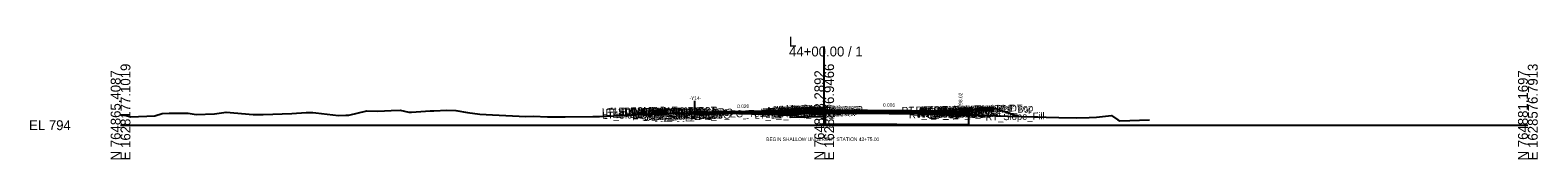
# Model space of a CAD drawing. Extents: x -26 to 4403, y -510 to 9556.
# Drawn here: x 2974.3 to 3402.8, y 3990.3 to 4025.1 of the extents above; entities that cross this region are included whole.
import ezdxf

# ---------------------------------------------------------------- set-up
doc = ezdxf.new("R2010")
doc.units = 0
for name, color, linetype in [('Default', 7, 'Continuous'), ('Exist CMT Pavement', 7, 'Continuous'), ('Exist Cross Section Cell', 7, 'Continuous'), ('Exist XS Center Line Elevation Label', 7, 'Continuous'), ('Exist XS Ground Line', 7, 'Continuous'), ('Prop CMT Conc Surface', 7, 'Continuous'), ('Prop CMT Concrete Structures', 7, 'Continuous'), ('Prop CMT Pvmt Course 1', 7, 'Continuous'), ('Prop CMT Pvmt Course 1 CG', 7, 'Continuous'), ('Prop CMT Pvmt Course 1 Wedge', 7, 'Continuous'), ('Prop CMT Pvmt Course 2', 7, 'Continuous'), ('Prop CMT Pvmt Course 2 Wedge', 7, 'Continuous'), ('Prop CMT Pvmt Course 3', 7, 'Continuous'), ('Prop CMT Pvmt Course 3 Wedge', 7, 'Continuous'), ('Prop CMT Pvmt Surface', 7, 'Continuous'), ('Prop CMT Pvmt Wedge Surface 1', 7, 'Continuous'), ('Prop CMT Pvmt Wedge Surface 2', 7, 'Continuous'), ('Prop CMT Pvmt Wedge Surface 3', 7, 'Continuous'), ('Prop CMT Shallow Undercut', 7, 'Continuous'), ('Prop CMT Shallow Undercut Boundary', 7, 'Continuous'), ('Prop CMT Shear Line', 7, 'Continuous'), ('Prop CMT Slope Grass', 7, 'Continuous'), ('Prop CMT Subgrade Earthwork', 7, 'Continuous'), ('Prop CMT Undercut Boundary', 7, 'Continuous'), ('Prop XS Hydro Elevations', 7, 'Continuous'), ('Prop XS SE Text', 7, 'Continuous'), ('Prop XS Side Slope Text', 7, 'Continuous'), ('Prop XSC Text', 7, 'Continuous'), ('Scratch_Level_0', 7, 'Continuous')]:
    doc.layers.add(name, color=color, linetype=linetype)

msp = doc.modelspace()

# ---------------------------------------------------------------- linework, layer by layer
at = {"layer": 'Exist CMT Pavement'}
msp.add_lwpolyline([(3163.25, 4003.46), (3163.88, 4003.47), (3171.79, 4003.38), (3179.54, 4003.22), (3183.44, 4003.16), (3185.68, 4003.03), (3190.3, 4002.83)], dxfattribs=at)
at = {"layer": 'Exist Cross Section Cell'}
for p, q in [((3200, 4000), (3200, 4022.34)), ((3000, 4000), (3200, 4000)), ((3200, 4000), (3400, 4000))]:
    msp.add_line(p, q, dxfattribs=at)
at = {"layer": 'Exist XS Ground Line'}
msp.add_lwpolyline([(3000, 4002.91), (3001.56, 4002.73), (3002.82, 4002.36), (3009.71, 4002.63), (3011.82, 4003.31), (3013.81, 4003.46), (3019.18, 4003.41), (3021.53, 4003.05), (3026.72, 4003.19), (3030.04, 4003.71), (3037.65, 4003.02), (3040.5, 4002.99), (3048.69, 4003.31), (3052.8, 4003.59), (3054.67, 4003.59), (3055.54, 4003.52), (3061.97, 4002.78), (3064.08, 4002.89), (3064.89, 4002.85), (3069.97, 4004.11), (3073.11, 4004.02), (3076.88, 4004.14), (3079.45, 4004.28), (3081.94, 4003.7), (3082.74, 4003.71), (3087.99, 4004.12), (3089.09, 4004.05), (3092.7, 4004.31), (3095.26, 4004.16), (3098.57, 4003.63), (3102.16, 4003.1), (3105.72, 4002.92), (3109.54, 4002.71), (3115.17, 4002.51), (3117.29, 4002.58), (3121.39, 4002.41), (3126.33, 4002.34), (3134.23, 4002.45), (3136.1, 4002.45), (3156.4, 4003.43), (3163.88, 4003.47), (3171.79, 4003.38), (3179.54, 4003.22), (3183.44, 4003.16), (3185.68, 4003.03), (3190.3, 4002.83), (3197.22, 4003.66), (3199.41, 4003.83), (3200, 4003.83), (3201.27, 4003.83), (3216.8, 4003.52), (3266.68, 4002.2), (3271.85, 4002.13), (3275.32, 4002.21), (3277.41, 4002.27), (3281.63, 4002.71), (3283.5, 4001.56), (3284.05, 4001.24), (3292.42, 4001.48)], dxfattribs=at)
at = {"layer": 'Prop CMT Conc Surface'}
for points in [[(3236.75, 4004.11), (3238.75, 4004.02)], [(3238.75, 4004.02), (3238.75, 4004.52), (3239.25, 4004.52)], [(3243.25, 4004.61), (3248.25, 4004.71)]]:
    msp.add_lwpolyline(points, dxfattribs=at)
at = {"layer": 'Prop CMT Concrete Structures'}
for points in [[(3200.08, 4004.34), (3200.07, 4004.51), (3199.32, 4004.76), (3196.04, 4004.82), (3192.76, 4004.6), (3192.01, 4004.35), (3192, 4004.18)], [(3192, 4004.18), (3200.08, 4004.34)], [(3236.75, 4004.11), (3238.75, 4004.02), (3238.75, 4004.52), (3239.25, 4004.52)], [(3239.25, 4004.52), (3239.25, 4003.51), (3236.75, 4003.53)], [(3236.75, 4003.53), (3236.75, 4004.11)], [(3248.25, 4004.71), (3243.25, 4004.61)], [(3243.25, 4004.61), (3243.25, 4004.28)], [(3243.25, 4004.28), (3248.25, 4004.38)], [(3248.25, 4004.38), (3248.25, 4004.71)]]:
    msp.add_lwpolyline(points, dxfattribs=at)
at = {"layer": 'Prop CMT Pvmt Course 1'}
for points in [[(3192, 4004.18), (3163.25, 4003.61)], [(3192, 4004.18), (3200.08, 4004.34)], [(3192, 4003.93), (3192, 4004.18)], [(3192, 4003.93), (3192, 4004.18)], [(3200.08, 4004.09), (3192, 4003.93)], [(3192, 4004.06), (3192, 4003.93), (3192, 4003.93)], [(3200.08, 4004.34), (3200.08, 4004.09)], [(3200.08, 4004.34), (3236.75, 4004.11)], [(3200.08, 4004.09), (3200.08, 4004.34)], [(3236.75, 4003.86), (3200.08, 4004.09)], [(3236.75, 4004.11), (3236.75, 4003.86)]]:
    msp.add_lwpolyline(points, dxfattribs=at)
msp.add_lwpolyline([(3200.08, 4004.09), (3200.08, 4004.22), (3200.08, 4004.22), (3200.08, 4004.09)], close=True, dxfattribs=at)
at = {"layer": 'Prop CMT Pvmt Course 1 CG'}
for points in [[(3236.75, 4003.53), (3239.75, 4003.51), (3240.09, 4003.17)], [(3236.75, 4003.19), (3236.75, 4003.53)], [(3240.09, 4003.17), (3236.75, 4003.19)]]:
    msp.add_lwpolyline(points, dxfattribs=at)
at = {"layer": 'Prop CMT Pvmt Course 1 Wedge'}
for points in [[(3192, 4003.93), (3190.3, 4003.9), (3185.68, 4003.81), (3183.44, 4003.76), (3179.54, 4003.68), (3171.79, 4003.53), (3167.02, 4003.43), (3163.88, 4003.47), (3162.06, 4003.46)], [(3162.06, 4003.46), (3162.06, 4003.46)], [(3192, 4004.06), (3192, 4003.93)]]:
    msp.add_lwpolyline(points, dxfattribs=at)
at = {"layer": 'Prop CMT Pvmt Course 2'}
for points in [[(3192, 4003.93), (3200.08, 4004.09)], [(3192, 4003.6), (3192, 4003.93)], [(3200.08, 4003.76), (3192, 4003.6)], [(3200.08, 4004.09), (3200.08, 4003.76)], [(3200.08, 4003.76), (3200.08, 4004.09)], [(3200.08, 4004.09), (3236.75, 4003.86)], [(3236.75, 4003.53), (3200.08, 4003.76)], [(3236.75, 4003.86), (3236.75, 4003.53)]]:
    msp.add_lwpolyline(points, dxfattribs=at)
at = {"layer": 'Prop CMT Pvmt Course 2 Wedge'}
for points in [[(3192, 4003.6), (3190.3, 4003.56), (3185.68, 4003.47), (3183.44, 4003.43), (3179.54, 4003.35), (3176.38, 4003.29), (3171.79, 4003.38), (3167.02, 4003.43)], [(3167.02, 4003.43), (3171.79, 4003.53)], [(3171.79, 4003.53), (3179.54, 4003.68), (3183.44, 4003.76), (3185.68, 4003.81), (3190.3, 4003.9), (3192, 4003.93)], [(3192, 4003.93), (3192, 4003.6)]]:
    msp.add_lwpolyline(points, dxfattribs=at)
at = {"layer": 'Prop CMT Pvmt Course 3'}
for points in [[(3192, 4003.6), (3200.08, 4003.76)], [(3192, 4003.27), (3192, 4003.6)], [(3200.08, 4003.42), (3192, 4003.27)], [(3200.08, 4003.76), (3200.08, 4003.42)], [(3200.08, 4003.76), (3236.75, 4003.53)], [(3200.08, 4003.42), (3200.08, 4003.76)], [(3236.75, 4003.19), (3200.08, 4003.42)], [(3236.75, 4003.53), (3236.75, 4003.19)]]:
    msp.add_lwpolyline(points, dxfattribs=at)
at = {"layer": 'Prop CMT Pvmt Course 3 Wedge'}
for points in [[(3176.37, 4003.29), (3179.54, 4003.35)], [(3192, 4003.03), (3190.3, 4002.83), (3185.68, 4003.03), (3183.44, 4003.16), (3179.54, 4003.22), (3176.37, 4003.29)], [(3179.54, 4003.35), (3183.44, 4003.43), (3185.68, 4003.47), (3190.3, 4003.56), (3192, 4003.6)]]:
    msp.add_lwpolyline(points, dxfattribs=at)
at = {"layer": 'Prop CMT Pvmt Surface'}
for points in [[(3192, 4004.18), (3163.25, 4003.61)], [(3192, 4004.18), (3200.08, 4004.34)], [(3200.08, 4004.34), (3236.75, 4004.11)]]:
    msp.add_lwpolyline(points, dxfattribs=at)
at = {"layer": 'Prop CMT Pvmt Wedge Surface 1'}
msp.add_lwpolyline([(3192, 4004.18), (3192, 4003.93), (3192, 4003.93), (3192, 4004.06)], dxfattribs=at)
at = {"layer": 'Prop CMT Pvmt Wedge Surface 2'}
for points in [[(3192, 4003.93), (3163.25, 4003.36)], [(3192, 4004.18), (3192, 4003.93)]]:
    msp.add_lwpolyline(points, dxfattribs=at)
at = {"layer": 'Prop CMT Pvmt Wedge Surface 3'}
for points in [[(3192, 4003.6), (3163.25, 4003.02)], [(3192, 4004.18), (3192, 4003.6)]]:
    msp.add_lwpolyline(points, dxfattribs=at)
at = {"layer": 'Prop CMT Shallow Undercut'}
msp.add_lwpolyline([(3190.3, 4002.83), (3190.3, 4002.23), (3200.3, 4002.43), (3200.3, 4003.42), (3194.34, 4003.31)], close=True, dxfattribs=at)
at = {"layer": 'Prop CMT Shallow Undercut Boundary'}
msp.add_lwpolyline([(3190.3, 4002.83), (3190.3, 4002.23), (3200.3, 4002.43), (3200.3, 4003.42), (3194.34, 4003.31)], close=True, dxfattribs=at)
at = {"layer": 'Prop CMT Shear Line'}
msp.add_line((3163.25, 4001.68), (3163.25, 4006.91), dxfattribs=at)
at = {"layer": 'Prop CMT Slope Grass'}
for points in [[(3239.25, 4004.52), (3248.25, 4004.7)], [(3248.25, 4004.7), (3248.75, 4004.71), (3255.37, 4002.5)]]:
    msp.add_lwpolyline(points, dxfattribs=at)
at = {"layer": 'Prop CMT Subgrade Earthwork'}
msp.add_line((3190.3, 4003.23), (3190.3, 4002.83), dxfattribs=at)
for points in [[(3192, 4003.27), (3190.3, 4003.23)], [(3192, 4003.27), (3200.08, 4003.42)], [(3200.08, 4003.42), (3236.75, 4003.19)], [(3236.75, 4003.19), (3240.09, 4003.17), (3241.47, 4004.56)]]:
    msp.add_lwpolyline(points, dxfattribs=at)
at = {"layer": 'Prop CMT Undercut Boundary'}
msp.add_lwpolyline([(3200.3, 4003.42), (3200.3, 4000.42), (3241.09, 4000.17), (3241.09, 4002.88), (3229.53, 4003.18), (3226.76, 4003.26)], close=True, dxfattribs=at)

# ---------------------------------------------------------------- texts
at = {"layer": 'Default'}
msp.add_text('-', height=0.0001, dxfattribs=at).set_placement((3000, 4000))
at = {"layer": 'Exist Cross Section Cell'}
for s, p in [('L', (3190, 4022.34)), ('44+00.00 / 1', (3190, 4019.54)), ('EL 794', (2974, 3998.6))]:
    msp.add_text(s, height=2.8, dxfattribs=at).set_placement(p)
for s, p in [('N 764865.4087', (3000, 3990)), ('E 1628177.1019', (3002.8, 3990)), ('N 764873.2892', (3200, 3990)), ('E 1628376.9466', (3202.8, 3990)), ('N 764881.1697', (3400, 3990)), ('E 1628576.7913', (3402.8, 3990))]:
    msp.add_text(s, height=2.8, rotation=90, dxfattribs=at).set_placement(p)
at = {"layer": 'Exist XS Center Line Elevation Label'}
msp.add_text('797.83', height=1.2, dxfattribs=at).set_placement((3197.48, 3999.23))
at = {"layer": 'Prop XS Hydro Elevations'}
for s, rotation, p in [('-Y14-', 360, (3161.71, 4007.17)), ('798.02', 90, (3239.25, 4005.02))]:
    msp.add_text(s, height=1, rotation=rotation, dxfattribs=at).set_placement(p)
at = {"layer": 'Prop XS SE Text'}
for s, rotation, p in [('0.020', 1.1462, (3175.26, 4004.85)), ('0.006', 359.6406, (3216.68, 4005.24))]:
    msp.add_text(s, height=1, rotation=rotation, dxfattribs=at).set_placement(p)
at = {"layer": 'Prop XS Side Slope Text'}
msp.add_text('3:1', height=1, rotation=341.564, dxfattribs=at).set_placement((3251.68, 4004.54))
at = {"layer": 'Prop XSC Text'}
msp.add_text('BEGIN SHALLOW UNDERCUT STATION 43+75.00', height=1, dxfattribs=at).set_placement((3183.52, 3995.5))
at = {"layer": 'Scratch_Level_0'}
for s, p in [('LT_SDWK_Out_Top', (3136.82, 4002.88)), ('LT_SDWK_Out_Bot', (3136.85, 4002.55)), ('LT_Slope_Fill', (3136.99, 4001.76)), ('LT_Sub_Trench_Out_DLT', (3137.9, 4002.62)), ('44+00.00', (3140.08, 4001.96)), ('LT_CSLP_Pnt', (3140.26, 4002.96)), ('LT_SDWK_In_Top', (3143.44, 4002.81)), ('LT_SDWK_In_Bot', (3143.47, 4002.48)), ('LT_CG1_Shelf_Out', (3145.64, 4001.67)), ('LT_PV_Sub_Tie_Out', (3147.04, 4002.16)), ('LT_CG_Top_Face', (3147.34, 4002.71)), ('LT_CG_Top_BOC', (3147.87, 4002.73)), ('LT_CG_Bot_BOC', (3147.9, 4001.72)), ('LT_CG_Top_Gut', (3148.32, 4002.23)), ('LT_Sub_OEOP', (3148.85, 4001.4)), ('LT_Sub_OEOT_CG', (3149.45, 4001.41)), ('LT_PV_OEEOP_EG', (3149.63, 4002.21)), ('LT_Sub_OEEOP', (3151.3, 4001.45)), ('LT_PV2_OEEOP', (3151.39, 4002.12)), ('LT_PV3_OEEOP', (3151.39, 4001.79)), ('44+00.00', (3151.65, 4002.85)), ('LT_PV1_OEEOP', (3151.96, 4002.26)), ('LT_CG_Bot_IE', (3152, 4001.8)), ('LT_Sub_OEOT', (3152.16, 4001.47)), ('LT_PV2_OEOT', (3152.26, 4002.14)), ('LT_PV3_OEOT', (3152.26, 4001.8)), ('44+00.00', (3152.9, 4002.83)), ('LT_PV1_OEOT', (3152.82, 4002.4)), ('44+00.00', (3153.25, 4002.56)), ('44+00.00', (3154.41, 4002.4)), ('LT_PV_EG_TestPt', (3163.46, 4002)), ('LT_PV_IEEOP_EG', (3180.21, 4001.8)), ('LT_PV2_IEEOP', (3181.97, 4002.73)), ('LT_PV3_IEEOP', (3181.97, 4002.4)), ('LT_PV1_IEEOP', (3182.54, 4002.87)), ('LT_PV2_PGL1', (3182.9, 4002.75)), ('LT_PV3_PGL1', (3182.9, 4002.42)), ('44+00.00', (3183.34, 4003.01)), ('LT_PV2_PGL', (3183.23, 4002.76)), ('LT_PV3_PGL', (3183.23, 4002.42)), ('LT_PV4_PGL', (3183.23, 4002.09)), ('LT_PV1_PGL', (3183.8, 4003.02)), ('MI_Face In', (3183.92, 4003.19)), ('44+00.00', (3185.19, 4003.05)), ('MI_Top In', (3185.63, 4003.46)), ('44+00.00', (3185.8, 4003.41)), ('44+00.00', (3187.1, 4003.54)), ('MI_Crown', (3189.13, 4003.69)), ('RT_Sub_OEEOP', (3189.27, 4002.21)), ('RT_PV2_OEEOP', (3189.36, 4002.88)), ('RT_PV3_OEEOP', (3189.36, 4002.54)), ('RT_PV1_OEEOP', (3189.93, 4003.01)), ('RT_PV2_IEEOP', (3190.01, 4002.89)), ('MI_Face Out', (3190.36, 4003.31)), ('MI_Top Out', (3190.57, 4003.58)), ('RT_PV1_IEEOP', (3190.58, 4003.03)), ('RT_PV2_PGL1', (3190.94, 4002.91)), ('RT_PV3_PGL1', (3190.94, 4002.57)), ('RT_PV2_PGL', (3191.27, 4002.91)), ('RT_PV4_PGL', (3191.27, 4002.25)), ('MI_Bot Out', (3191.36, 4003.17)), ('RT_PV1_PGL', (3191.84, 4003.18)), ('44+00.00', (3193.21, 4003.39)), ('44+00.00', (3193.26, 4003.36)), ('RT_Sub_Trench_Out_DLT', (3222.02, 4003.17)), ('RT_Sub_OEOT_CG', (3224.1, 4001.94)), ('RT_CG_Top_Face', (3225.99, 4003.26)), ('RT_CG1_Shelf_Out', (3226.28, 4002.24)), ('RT_CG_Bot_IE', (3226.64, 4002.33)), ('RT_Sub_OEOT', (3226.8, 4001.99)), ('RT_PV2_OEOT', (3226.9, 4002.66)), ('RT_PV3_OEOT', (3226.9, 4002.33)), ('RT_CG_Top_Gut', (3226.96, 4002.78)), ('RT_PV1_OEOT', (3227.46, 4002.93)), ('RT_CG_Top_BOC', (3227.51, 4003.28)), ('RT_CG_Bot_BOC', (3227.54, 4002.28)), ('RT_Sub_OEOP', (3230.17, 4001.98)), ('RT_SDWK_In_Top', (3231.08, 4003.37)), ('RT_SDWK_In_Bot', (3231.12, 4003.03)), ('44+00.00', (3232.05, 4003.38)), ('44+00.00', (3233.22, 4003.4)), ('RT_SDWK_Out_Top', (3234.46, 4003.43)), ('RT_SDWK_Out_Bot', (3234.49, 4003.1)), ('RT_Shld_O', (3240.81, 4003.55)), ('CSLP_Pnt', (3241.64, 4003.57)), ('RT_Slope_Fill', (3245.87, 4001.31))]:
    msp.add_text(s, height=2, rotation=1.1458, dxfattribs=at).set_placement(p)

doc.saveas('drawing.dxf')
